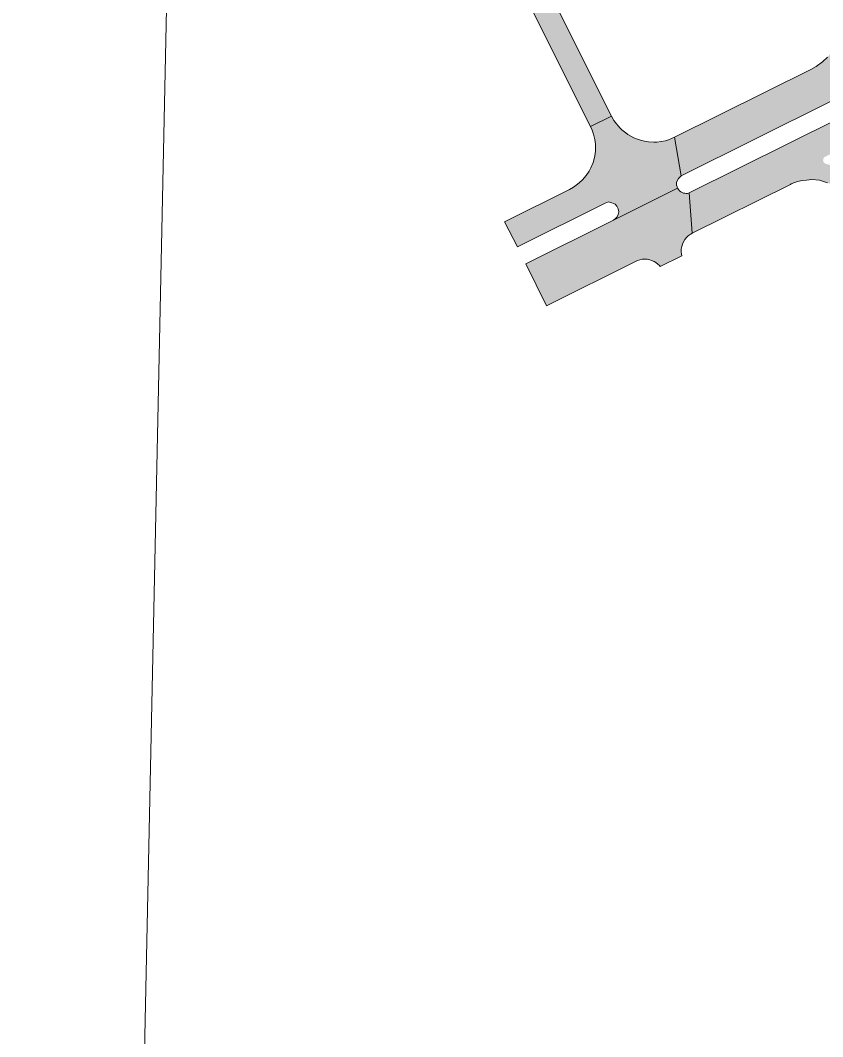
# Model space of a CAD drawing. Extents: x 2356431 to 2371438, y 6972864 to 6982525.
# Drawn here: x 2358020.2 to 2358066.3, y 6974483.4 to 6974541.8 of the extents above; entities that cross this region are included whole.
import ezdxf

# ---------------------------------------------------------------- set-up
doc = ezdxf.new("R2010")
doc.units = 0
doc.header["$LTSCALE"] = 5.6
doc.layers.add('1', color=7, linetype='Continuous', lineweight=25)
doc.layers.add('9', color=7, linetype='Continuous', lineweight=13)

msp = doc.modelspace()

# ---------------------------------------------------------------- hatches: boundary and pattern name
at = {"layer": '9'}
for points in [[(2358046.228, 6974549.216), (2358052.975, 6974535.735), (2358054.188, 6974536.327), (2358047.443, 6974549.809)], [(2358067.409, 6974541.154), (2358067.307, 6974540.823), (2358067.163, 6974540.527), (2358066.925, 6974540.111), (2358066.599, 6974539.716), (2358066.314, 6974539.456), (2358065.951, 6974539.195), (2358065.653, 6974539.021), (2358057.807, 6974535.118), (2358058.182, 6974532.892), (2358066.767, 6974537.165), (2358066.875, 6974537.209), (2358066.981, 6974537.221), (2358067.111, 6974537.212), (2358067.22, 6974537.179), (2358067.323, 6974537.119), (2358067.401, 6974537.043), (2358067.487, 6974536.918), (2358067.707, 6974537.042), (2358071.002, 6974538.668), (2358070.859, 6974541.013), (2358070.858, 6974541.001), (2358068.512, 6974539.929), (2358068.524, 6974539.877), (2358068.485, 6974539.841), (2358068.396, 6974539.787), (2358067.685, 6974539.431), (2358067.605, 6974539.416), (2358067.531, 6974539.451), (2358067.517, 6974539.517), (2358067.545, 6974539.596), (2358067.643, 6974539.751), (2358067.784, 6974539.955), (2358067.885, 6974540.16), (2358067.971, 6974540.337), (2358068.074, 6974540.56), (2358068.145, 6974540.766), (2358068.159, 6974540.847)], [(2358058.652, 6974531.919), (2358067.249, 6974536.198), (2358067.338, 6974536.255), (2358067.445, 6974536.364), (2358067.504, 6974536.465), (2358067.531, 6974536.585), (2358067.541, 6974536.699), (2358067.53, 6974536.803), (2358067.503, 6974536.877), (2358067.487, 6974536.918), (2358067.707, 6974537.042), (2358071.002, 6974538.668), (2358071.149, 6974536.368), (2358070.158, 6974535.834), (2358070.084, 6974535.779), (2358069.981, 6974535.691), (2358069.947, 6974535.622), (2358069.909, 6974535.416), (2358068.798, 6974534.98), (2358068.577, 6974534.871), (2358068.576, 6974534.878), (2358068.574, 6974534.891), (2358068.57, 6974534.903), (2358068.564, 6974534.918), (2358068.554, 6974534.933), (2358068.544, 6974534.946), (2358068.526, 6974534.959), (2358068.51, 6974534.969), (2358068.489, 6974534.977), (2358068.47, 6974534.978), (2358068.453, 6974534.979), (2358068.434, 6974534.974), (2358068.414, 6974534.967), (2358066.475, 6974534.003), (2358066.436, 6974533.981), (2358066.391, 6974533.93), (2358066.358, 6974533.872), (2358066.349, 6974533.791), (2358066.36, 6974533.726), (2358066.396, 6974533.663), (2358066.439, 6974533.621), (2358066.485, 6974533.595), (2358066.524, 6974533.582), (2358066.756, 6974533.518), (2358067.06, 6974533.415), (2358067.379, 6974533.265), (2358067.48, 6974533.199), (2358067.783, 6974533.021), (2358068.058, 6974532.817), (2358068.267, 6974532.624), (2358068.301, 6974532.595), (2358068.341, 6974532.575), (2358068.388, 6974532.563), (2358068.437, 6974532.558), (2358068.507, 6974532.574), (2358068.553, 6974532.601), (2358068.595, 6974532.636), (2358068.617, 6974532.668), (2358068.639, 6974532.718), (2358068.647, 6974532.761), (2358068.648, 6974532.794), (2358068.873, 6974532.806), (2358068.882, 6974532.542), (2358068.872, 6974530.977), (2358068.196, 6974530.933), (2358068.092, 6974531.198), (2358068.007, 6974531.343), (2358067.907, 6974531.546), (2358067.696, 6974531.782), (2358067.372, 6974532.113), (2358067.023, 6974532.331), (2358066.604, 6974532.501), (2358066.146, 6974532.639), (2358065.696, 6974532.682), (2358065.403, 6974532.651), (2358065.142, 6974532.636), (2358064.869, 6974532.563), (2358064.519, 6974532.429), (2358064.48, 6974532.406), (2358058.82, 6974529.589)], [(2358048.77, 6974528.811), (2358053.813, 6974531.32), (2358054.01, 6974531.397), (2358054.21, 6974531.346), (2358054.391, 6974531.264), (2358054.482, 6974531.16), (2358054.568, 6974531.001), (2358054.596, 6974530.834), (2358054.567, 6974530.666), (2358054.504, 6974530.53), (2358054.416, 6974530.442), (2358054.294, 6974530.353), (2358057.981, 6974532.195), (2358057.956, 6974532.261), (2358057.926, 6974532.361), (2358057.926, 6974532.505), (2358057.957, 6974532.609), (2358058.032, 6974532.751), (2358058.122, 6974532.847), (2358058.182, 6974532.892), (2358057.807, 6974535.118), (2358057.467, 6974534.97), (2358057.279, 6974534.915), (2358057.03, 6974534.866), (2358056.796, 6974534.833), (2358056.609, 6974534.837), (2358056.316, 6974534.848), (2358056.071, 6974534.89), (2358055.841, 6974534.944), (2358055.683, 6974535), (2358055.461, 6974535.086), (2358055.289, 6974535.18), (2358055.127, 6974535.278), (2358055, 6974535.367), (2358054.786, 6974535.536), (2358054.676, 6974535.649), (2358054.564, 6974535.768), (2358054.464, 6974535.886), (2358054.324, 6974536.085), (2358054.188, 6974536.327), (2358052.978, 6974535.73), (2358053.079, 6974535.515), (2358053.156, 6974535.289), (2358053.229, 6974534.997), (2358053.261, 6974534.721), (2358053.269, 6974534.558), (2358053.265, 6974534.339), (2358053.244, 6974534.159), (2358053.203, 6974533.943), (2358053.125, 6974533.655), (2358052.99, 6974533.358), (2358052.896, 6974533.174), (2358052.731, 6974532.918), (2358052.513, 6974532.659), (2358052.324, 6974532.488), (2358052.159, 6974532.351), (2358051.998, 6974532.242), (2358051.763, 6974532.11), (2358048.036, 6974530.255)], [(2358049.251, 6974527.843), (2358050.454, 6974525.427), (2358055.598, 6974527.985), (2358055.681, 6974528.027), (2358055.813, 6974528.072), (2358055.941, 6974528.095), (2358056.107, 6974528.108), (2358056.238, 6974528.097), (2358056.393, 6974528.068), (2358056.483, 6974528.032), (2358056.63, 6974527.971), (2358056.723, 6974527.908), (2358056.852, 6974527.818), (2358056.934, 6974527.74), (2358056.985, 6974527.673), (2358058.235, 6974528.295), (2358058.212, 6974528.395), (2358058.193, 6974528.539), (2358058.198, 6974528.675), (2358058.218, 6974528.825), (2358058.263, 6974528.958), (2358058.324, 6974529.108), (2358058.394, 6974529.225), (2358058.508, 6974529.359), (2358058.573, 6974529.425), (2358058.668, 6974529.499), (2358058.744, 6974529.55), (2358058.82, 6974529.589), (2358058.652, 6974531.919), (2358058.548, 6974531.89), (2358058.482, 6974531.884), (2358058.39, 6974531.893), (2358058.317, 6974531.905), (2358058.238, 6974531.938), (2358058.16, 6974531.98), (2358058.086, 6974532.042), (2358058.036, 6974532.106), (2358058, 6974532.162), (2358057.981, 6974532.195), (2358054.294, 6974530.353)]]:
    msp.add_hatch(color=256, dxfattribs=at).paths.add_polyline_path(points)

# ---------------------------------------------------------------- linework, layer by layer
at = {"layer": '1', "lineweight": 13}
msp.add_lwpolyline([(2357864.034, 6974222.186), (2358026.863, 6974460.681), (2358031.311, 6974671.634), (2358108.425, 6974690.15), (2358128.625, 6974445.163), (2357925.008, 6974166.994)], close=True, dxfattribs=at)
at = {"layer": '9'}
for points in [[(2358046.228, 6974549.216), (2358052.975, 6974535.735), (2358054.188, 6974536.327), (2358047.443, 6974549.809)], [(2358048.77, 6974528.811), (2358053.813, 6974531.32), (2358054.01, 6974531.397), (2358054.21, 6974531.346), (2358054.391, 6974531.264), (2358054.482, 6974531.16), (2358054.568, 6974531.001), (2358054.596, 6974530.834), (2358054.567, 6974530.666), (2358054.504, 6974530.53), (2358054.416, 6974530.442), (2358054.294, 6974530.353), (2358057.981, 6974532.195), (2358057.956, 6974532.261), (2358057.926, 6974532.361), (2358057.926, 6974532.505), (2358057.957, 6974532.609), (2358058.032, 6974532.751), (2358058.122, 6974532.847), (2358058.182, 6974532.892), (2358057.807, 6974535.118), (2358057.467, 6974534.97), (2358057.279, 6974534.915), (2358057.03, 6974534.866), (2358056.796, 6974534.833), (2358056.609, 6974534.837), (2358056.316, 6974534.848), (2358056.071, 6974534.89), (2358055.841, 6974534.944), (2358055.683, 6974535), (2358055.461, 6974535.086), (2358055.289, 6974535.18), (2358055.127, 6974535.278), (2358055, 6974535.367), (2358054.786, 6974535.536), (2358054.676, 6974535.649), (2358054.564, 6974535.768), (2358054.464, 6974535.886), (2358054.324, 6974536.085), (2358054.188, 6974536.327), (2358052.978, 6974535.73), (2358053.079, 6974535.515), (2358053.156, 6974535.289), (2358053.229, 6974534.997), (2358053.261, 6974534.721), (2358053.269, 6974534.558), (2358053.265, 6974534.339), (2358053.244, 6974534.159), (2358053.203, 6974533.943), (2358053.125, 6974533.655), (2358052.99, 6974533.358), (2358052.896, 6974533.174), (2358052.731, 6974532.918), (2358052.513, 6974532.659), (2358052.324, 6974532.488), (2358052.159, 6974532.351), (2358051.998, 6974532.242), (2358051.763, 6974532.11), (2358048.036, 6974530.255)], [(2358049.251, 6974527.843), (2358050.454, 6974525.427), (2358055.598, 6974527.985), (2358055.681, 6974528.027), (2358055.813, 6974528.072), (2358055.941, 6974528.095), (2358056.107, 6974528.108), (2358056.238, 6974528.097), (2358056.393, 6974528.068), (2358056.483, 6974528.032), (2358056.63, 6974527.971), (2358056.723, 6974527.908), (2358056.852, 6974527.818), (2358056.934, 6974527.74), (2358056.985, 6974527.673), (2358058.235, 6974528.295), (2358058.212, 6974528.395), (2358058.193, 6974528.539), (2358058.198, 6974528.675), (2358058.218, 6974528.825), (2358058.263, 6974528.958), (2358058.324, 6974529.108), (2358058.394, 6974529.225), (2358058.508, 6974529.359), (2358058.573, 6974529.425), (2358058.668, 6974529.499), (2358058.744, 6974529.55), (2358058.82, 6974529.589), (2358058.652, 6974531.919), (2358058.548, 6974531.89), (2358058.482, 6974531.884), (2358058.39, 6974531.893), (2358058.317, 6974531.905), (2358058.238, 6974531.938), (2358058.16, 6974531.98), (2358058.086, 6974532.042), (2358058.036, 6974532.106), (2358058, 6974532.162), (2358057.981, 6974532.195), (2358054.294, 6974530.353)]]:
    msp.add_lwpolyline(points, close=True, dxfattribs=at)
for points in [[(2358066.599, 6974539.716), (2358066.314, 6974539.456), (2358065.951, 6974539.195), (2358065.653, 6974539.021), (2358057.807, 6974535.118), (2358058.182, 6974532.892), (2358066.767, 6974537.165)], [(2358066.604, 6974532.501), (2358066.146, 6974532.639), (2358065.696, 6974532.682), (2358065.403, 6974532.651), (2358065.142, 6974532.636), (2358064.869, 6974532.563), (2358064.519, 6974532.429), (2358064.48, 6974532.406), (2358058.82, 6974529.589), (2358058.652, 6974531.919), (2358067.249, 6974536.198)]]:
    msp.add_lwpolyline(points, dxfattribs=at)

doc.saveas('drawing.dxf')
